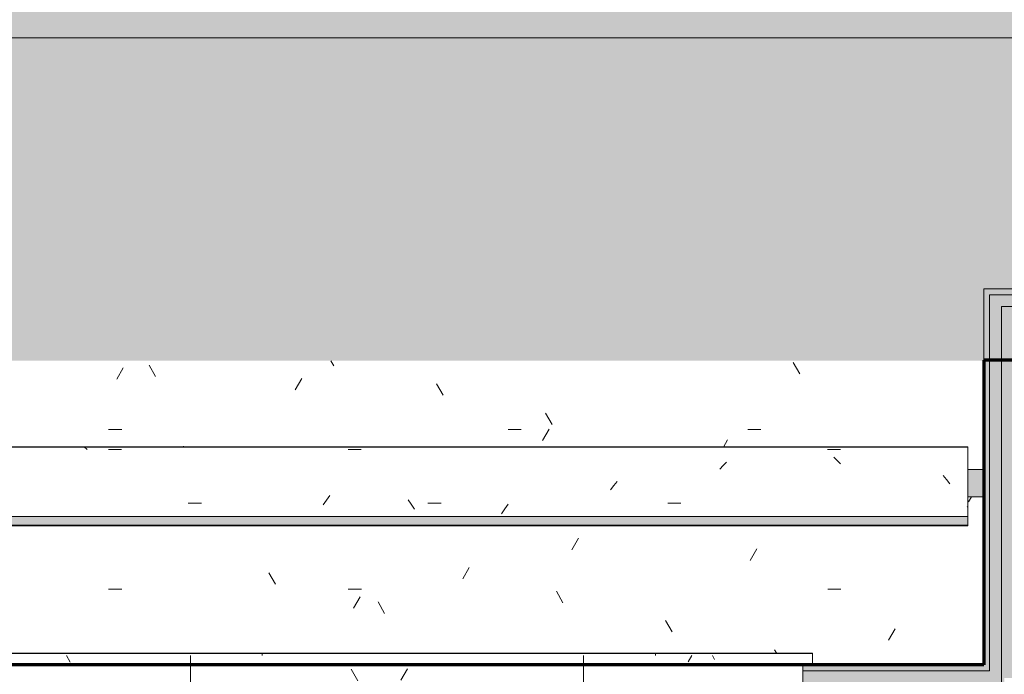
# Model space of a CAD drawing. Header units: millimetres. Extents: x -62758 to 78208, y -26429 to 33271.
# Tile 844 of 1056: x -13433 to -10930, y 29858 to 31523. Entities that reach past the tile are written whole.
import ezdxf

# ---------------------------------------------------------------- set-up
doc = ezdxf.new("R2010")
doc.units = ezdxf.units.MM
for name, color, linetype, lineweight in [('A-DETL', 90, 'Continuous', 9), ('A-FLOR', 192, 'Continuous', 18), ('A-FLOR-PATT', 8, 'Continuous', 18), ('A-GENM', 13, 'Continuous', 9), ('A-GLAZ', 151, 'Continuous', 9), ('A-GLAZ-SILL', 1, 'Continuous', 9), ('A-WALL', 113, 'Continuous', 18), ('A-WALL-PATT', 111, 'Continuous', 25)]:
    doc.layers.add(name, color=color, linetype=linetype, lineweight=lineweight)
pattern_1 = [(0, (0, 0), (812.8, 203.2), [33.528, -576.072, 33.528, -576.072, -3251.2]), (0, (0, 0), (812.8, 203.2), [-1219.2, 33.528, -1185.672, 33.528, -576.072, -1422.4]), (0, (0, 0), (812.8, 203.2), [-3048, 33.528, -372.872, 33.528, -982.472]), (120, (304.8, 101.6), (-582.3764, 602.30545), [33.528, -576.072, 33.528, -576.072, -3251.2]), (120, (304.8, 101.6), (-582.3764, 602.30545), [-1219.2, 33.528, -1185.672, 33.528, -576.072, -1422.4]), (120, (304.8, 101.6), (-582.3764, 602.30545), [-3048, 33.528, -372.872, 33.528, -982.472]), (240, (406.4, 508), (-230.4236, -805.50545), [33.528, -576.072, 33.528, -576.072, -3251.2]), (240, (406.4, 508), (-230.4236, -805.50545), [-1219.2, 33.528, -1185.672, 33.528, -576.072, -1422.4]), (240, (406.4, 508), (-230.4236, -805.50545), [-3048, 33.528, -372.872, 33.528, -982.472])]

# ---------------------------------------------------------------- blocks, each defined once
blk = doc.blocks.new('FP_179-PLANTA DE IMPERMEABILIZAÇÃO - TÉRREO')
at = {"layer": 'A-GENM', "lineweight": 5}
for p, q in [((-13017.2, 30437.5), (-13017.3, 30437.5)), ((-13017.1, 30437.5), (-13017.2, 30437.5)), ((-13017, 30437.4), (-13017.1, 30437.5)), ((-13016.9, 30437.4), (-13017, 30437.4)), ((-13016.8, 30437.4), (-13016.9, 30437.4)), ((-13016.7, 30437.3), (-13016.8, 30437.4)), ((-13016.6, 30437.3), (-13016.7, 30437.3)), ((-13016.5, 30437.2), (-13016.6, 30437.3)), ((-13016.4, 30437.2), (-13016.5, 30437.2)), ((-13016.3, 30437.1), (-13016.4, 30437.2)), ((-13016.2, 30437), (-13016.3, 30437.1)), ((-13016.1, 30436.9), (-13016.2, 30437)), ((-13016, 30436.8), (-13016.1, 30436.9))]:
    blk.add_line(p, q, dxfattribs=at)
blk = doc.blocks.new('FP_180-PLANTA DE IMPERMEABILIZAÇÃO - TÉRREO')
at = {"layer": 'A-GENM', "lineweight": 5}
blk.add_line((-13261.9, 30436.1), (-13262.8, 30436.8), dxfattribs=at)
blk = doc.blocks.new('FP_182-PLANTA DE IMPERMEABILIZAÇÃO - TÉRREO')
at = {"layer": 'A-GENM', "lineweight": 5}
for p, q in [((-13017.2, 30437.5), (-13017.3, 30437.5)), ((-13017.1, 30437.5), (-13017.2, 30437.5)), ((-13017, 30437.4), (-13017.1, 30437.5)), ((-13016.9, 30437.4), (-13017, 30437.4)), ((-13016.8, 30437.4), (-13016.9, 30437.4)), ((-13016.7, 30437.3), (-13016.8, 30437.4)), ((-13016.6, 30437.3), (-13016.7, 30437.3)), ((-13016.5, 30437.2), (-13016.6, 30437.3)), ((-13016.4, 30437.2), (-13016.5, 30437.2)), ((-13016.3, 30437.1), (-13016.4, 30437.2)), ((-13016.2, 30437), (-13016.3, 30437.1)), ((-13016.1, 30436.9), (-13016.2, 30437)), ((-13016, 30436.8), (-13016.1, 30436.9))]:
    blk.add_line(p, q, dxfattribs=at)
blk = doc.blocks.new('FP_184-PLANTA DE IMPERMEABILIZAÇÃO - TÉRREO')
at = {"layer": 'A-GENM', "lineweight": 5}
for p, q in [((-13017.3, 30437.5), (-13017.4, 30437.5)), ((-13017.2, 30437.5), (-13017.3, 30437.5)), ((-13017.1, 30437.4), (-13017.2, 30437.5)), ((-13017, 30437.4), (-13017.1, 30437.4)), ((-13016.9, 30437.4), (-13017, 30437.4)), ((-13016.8, 30437.3), (-13016.9, 30437.4)), ((-13016.7, 30437.3), (-13016.8, 30437.3)), ((-13016.6, 30437.2), (-13016.7, 30437.3)), ((-13016.5, 30437.2), (-13016.6, 30437.2)), ((-13016.4, 30437.1), (-13016.5, 30437.2)), ((-13016.3, 30437), (-13016.4, 30437.1)), ((-13016.2, 30436.9), (-13016.3, 30437)), ((-13016.1, 30436.8), (-13016.2, 30436.9))]:
    blk.add_line(p, q, dxfattribs=at)
blk = doc.blocks.new('FP_186-PLANTA DE IMPERMEABILIZAÇÃO - TÉRREO')
at = {"layer": 'A-GENM', "lineweight": 5}
for p, q in [((-13017.3, 30437.5), (-13017.4, 30437.5)), ((-13017.2, 30437.5), (-13017.3, 30437.5)), ((-13017.1, 30437.4), (-13017.2, 30437.5)), ((-13017, 30437.4), (-13017.1, 30437.4)), ((-13016.9, 30437.4), (-13017, 30437.4)), ((-13016.8, 30437.3), (-13016.9, 30437.4)), ((-13016.7, 30437.3), (-13016.8, 30437.3)), ((-13016.6, 30437.2), (-13016.7, 30437.3)), ((-13016.5, 30437.2), (-13016.6, 30437.2)), ((-13016.4, 30437.1), (-13016.5, 30437.2)), ((-13016.3, 30437), (-13016.4, 30437.1)), ((-13016.2, 30436.9), (-13016.3, 30437)), ((-13016.1, 30436.8), (-13016.2, 30436.9))]:
    blk.add_line(p, q, dxfattribs=at)
blk = doc.blocks.new('FP_187-PLANTA DE IMPERMEABILIZAÇÃO - TÉRREO')
at = {"layer": 'A-GENM', "color": 130, "lineweight": 5}
blk.add_line((-18567, 30235.6), (-11022.5, 30235.6), dxfattribs=at)
blk = doc.blocks.new('FP_188-PLANTA DE IMPERMEABILIZAÇÃO - TÉRREO')
at = {"layer": 'A-GENM', "lineweight": 5}
for p, q in [((-13017.3, 30437.5), (-13017.4, 30437.5)), ((-13017.2, 30437.5), (-13017.3, 30437.5)), ((-13017.1, 30437.5), (-13017.2, 30437.5)), ((-13017, 30437.4), (-13017.1, 30437.5)), ((-13016.9, 30437.4), (-13017, 30437.4)), ((-13016.8, 30437.3), (-13016.9, 30437.4)), ((-13016.7, 30437.3), (-13016.8, 30437.3)), ((-13016.6, 30437.2), (-13016.7, 30437.3)), ((-13016.5, 30437.2), (-13016.6, 30437.2)), ((-13016.4, 30437.1), (-13016.5, 30437.2)), ((-13016.3, 30437), (-13016.4, 30437.1)), ((-13016.2, 30436.9), (-13016.3, 30437)), ((-13016.1, 30436.8), (-13016.2, 30436.9))]:
    blk.add_line(p, q, dxfattribs=at)
blk = doc.blocks.new('FP_189-PLANTA DE IMPERMEABILIZAÇÃO - TÉRREO')
at = {"layer": 'A-GENM', "lineweight": 5}
for p, q in [((-13261.9, 30430.2), (-13269.8, 30436.8)), ((-13208, 30429.5), (-13174.5, 30429.5)), ((-12598.4, 30429.5), (-12564.9, 30429.5)), ((-11379.2, 30429.5), (-11345.7, 30429.5)), ((-11354.5, 30401.8), (-11362.9, 30410.1)), ((-11346.1, 30393), (-11354.5, 30401.8)), ((-11644.7, 30388.9), (-11653.1, 30379.6)), ((-11636.3, 30397.8), (-11644.7, 30388.9)), ((-11913.9, 30348.4), (-11922.3, 30337.8)), ((-11076.9, 30353.3), (-11085.3, 30363.4)), ((-11068.5, 30342.8), (-11076.9, 30353.3)), ((-11922.3, 30337.8), (-11930.7, 30326.9)), ((-12653.4, 30301.2), (-12661.8, 30289.3)), ((-12645, 30312.8), (-12653.4, 30301.2)), ((-12437.6, 30290.3), (-12446, 30302.1)), ((-13004.8, 30293.6), (-12971.3, 30293.6)), ((-12429.2, 30278.2), (-12437.6, 30290.3)), ((-12395.2, 30293.6), (-12361.7, 30293.6)), ((-12199.9, 30278.7), (-12208.2, 30266.3)), ((-12191.5, 30290.8), (-12199.9, 30278.7)), ((-11785.6, 30293.6), (-11752.1, 30293.6)), ((-11022.5, 30284.7), (-11023.6, 30283.2))]:
    blk.add_line(p, q, dxfattribs=at)
blk = doc.blocks.new('FP_190-PLANTA DE IMPERMEABILIZAÇÃO - TÉRREO')
at = {"layer": 'A-GENM', "color": 130, "lineweight": 5}
blk.add_line((-11022.5, 30436.3), (-18567, 30436.3), dxfattribs=at)
at = {"layer": 'A-GENM', "lineweight": 5}
for p, q in [((-13017.3, 30437.5), (-13017.4, 30437.5)), ((-13017.2, 30437.5), (-13017.3, 30437.5)), ((-13017.1, 30437.4), (-13017.2, 30437.5)), ((-13017, 30437.4), (-13017.1, 30437.4)), ((-13016.9, 30437.4), (-13017, 30437.4)), ((-13016.8, 30437.3), (-13016.9, 30437.4)), ((-13016.7, 30437.3), (-13016.8, 30437.3)), ((-13016.6, 30437.2), (-13016.7, 30437.3)), ((-13016.5, 30437.2), (-13016.6, 30437.2)), ((-13016.4, 30437.1), (-13016.5, 30437.2)), ((-13016.3, 30437), (-13016.4, 30437.1)), ((-13016.2, 30436.9), (-13016.3, 30437)), ((-13016.1, 30436.8), (-13016.2, 30436.9))]:
    blk.add_line(p, q, dxfattribs=at)
blk = doc.blocks.new('Brises20 - Brises-4973484-PLANTA DE IMPERMEABILIZAÇÃO - TÉRREO')
at = {"layer": 'A-GENM', "lineweight": 5}
for points in [[(-10984.5, 30309.4), (-10984.5, 30379), (-11022.5, 30379), (-11022.5, 30309.4), (-11008.7, 30309.4)], [(-18568.6, 30237.3), (-11022.5, 30237.3), (-11022.5, 30259.2), (-18568.6, 30259.2), (-18568.6, 30242.8)]]:
    blk.add_hatch(color=41, dxfattribs=at).paths.add_polyline_path(points)
at = {"layer": 'A-GENM', "color": 130, "lineweight": 5}
for p, q in [((-11022.5, 30435.8), (-18567, 30435.8)), ((-11022.5, 30436.3), (-11022.5, 30435.8)), ((-11022.5, 30435.8), (-11022.5, 30379.9)), ((-11022.5, 30309.5), (-11022.5, 30259.2)), ((-11022.5, 30237), (-11022.5, 30235.6)), ((-11022.5, 30235.6), (-11022.5, 30235.6)), ((-11022.5, 30235.6), (-11022.5, 30235.6)), ((-11022.5, 30235.6), (-11022.5, 30235.6)), ((-11022.5, 30235.6), (-11022.5, 30235.6))]:
    blk.add_line(p, q, dxfattribs=at)
at = {"layer": 'A-GENM', "color": 90}
for p, q in [((-10984.5, 30379), (-11022.5, 30379)), ((-11022.5, 30379), (-11022.5, 30309.4)), ((-10984.5, 30309.4), (-10984.5, 30379)), ((-11022.5, 30309.4), (-10984.5, 30309.4)), ((-11022.5, 30259.2), (-18568.6, 30259.2)), ((-11022.5, 30237.3), (-11022.5, 30259.2)), ((-18568.6, 30237.3), (-11022.5, 30237.3))]:
    blk.add_line(p, q, dxfattribs=at)
at = {"layer": 'A-GENM', "color": 130, "lineweight": 5}
for name in ['FP_190-PLANTA DE IMPERMEABILIZAÇÃO - TÉRREO', 'FP_189-PLANTA DE IMPERMEABILIZAÇÃO - TÉRREO', 'FP_179-PLANTA DE IMPERMEABILIZAÇÃO - TÉRREO', 'FP_182-PLANTA DE IMPERMEABILIZAÇÃO - TÉRREO', 'FP_184-PLANTA DE IMPERMEABILIZAÇÃO - TÉRREO', 'FP_186-PLANTA DE IMPERMEABILIZAÇÃO - TÉRREO', 'FP_188-PLANTA DE IMPERMEABILIZAÇÃO - TÉRREO', 'FP_180-PLANTA DE IMPERMEABILIZAÇÃO - TÉRREO', 'FP_187-PLANTA DE IMPERMEABILIZAÇÃO - TÉRREO']:
    blk.add_blockref(name, (0, 0), dxfattribs=at)
blk = doc.blocks.new('FP_341-PLANTA DE IMPERMEABILIZAÇÃO - TÉRREO')
at = {"layer": 'A-GLAZ-SILL', "color": 130, "lineweight": 5}
blk.add_line((1400, 107.5), (-1400, 107.5), dxfattribs=at)
at = {"layer": 'A-GLAZ-SILL', "lineweight": 5}
for p, q in [((1400, 106.4), (-1400, 106.4)), ((0, 106.4), (0, 101)), ((1000, 106.4), (1000, 101))]:
    blk.add_line(p, q, dxfattribs=at)
blk = doc.blocks.new('CC_PEITORIL - PEITORIL-V340-PLANTA DE IMPERMEABILIZAÇÃO - TÉRREO')
at = {"layer": 'A-GLAZ-SILL', "lineweight": 5}
h = blk.add_hatch(dxfattribs=at)
h.set_pattern_fill('FP_176', color=256, style=0, pattern_type=2)
h.set_pattern_definition([(0, (12817.05, -29804.38), (812.8, 203.2), [33.528, -576.072, 33.528, -3827.272]), (0, (12817.05, -29804.38), (812.8, 203.2), [-643.128, -576.072, 33.528, -1185.672, -2032]), (0, (12817.05, -29804.38), (812.8, 203.2), [-2438.4, 33.528, -576.072, 33.528, -1388.872]), (0, (12817.05, -29804.38), (812.8, 203.2), [-3081.528, -372.872, 33.528, -982.472]), (120, (13121.85, -29702.78), (-582.3764, 602.3054), [33.528, -576.072, 33.528, -3827.272]), (120, (13121.85, -29702.78), (-582.3764, 602.3054), [-643.128, -576.072, 33.528, -1185.672, -2032]), (120, (13121.85, -29702.78), (-582.3764, 602.3054), [-2438.4, 33.528, -576.072, 33.528, -1388.872]), (120, (13121.85, -29702.78), (-582.3764, 602.3054), [-3081.528, -372.872, 33.528, -982.472]), (240, (13223.45, -29296.38), (-230.4236, -805.5054), [33.528, -576.072, 33.528, -3827.272]), (240, (13223.45, -29296.38), (-230.4236, -805.5054), [-643.128, -576.072, 33.528, -1185.672, -2032]), (240, (13223.45, -29296.38), (-230.4236, -805.5054), [-2438.4, 33.528, -576.072, 33.528, -1388.872]), (240, (13223.45, -29296.38), (-230.4236, -805.5054), [-3081.528, -372.872, 33.528, -982.472])])
h.paths.add_polyline_path([(1375, -17.5), (1375, 77.5), (1400, 77.5), (1400, 101), (-1400, 101), (-1400, 77.5), (-1375, 77.5), (-1375, -17.5), (1345, -17.5)])
h = blk.add_hatch(dxfattribs=at)
h.set_pattern_fill('FP_55', color=256, style=0, pattern_type=2)
h.set_pattern_definition([(180, (0, 11.7), (1e-13, -1000), []), (270, (0, 11.7), (1000, 6e-14), [])])
h.paths.add_polyline_path([(1375, -17.5), (1375, 77.5), (1400, 77.5), (1400, 101), (-1400, 101), (-1400, 77.5), (-1375, 77.5), (-1375, -17.5), (1345, -17.5)])
at = {"layer": 'A-GLAZ-SILL', "color": 130, "lineweight": 5}
for p in [(1400, 107.5), (1400, 77.5)]:
    blk.add_line(p, (1400, 101), dxfattribs=at)
at = {"layer": 'A-GLAZ', "color": 130, "lineweight": 5}
blk.add_blockref('FP_341-PLANTA DE IMPERMEABILIZAÇÃO - TÉRREO', (0, 0), dxfattribs=at)
blk = doc.blocks.new('BE-PMSa-MOD-ARQ-ESCOLA-EX-000-R_0056_rvt-1-PLANTA DE IMPERMEABILIZAÇÃO - TÉRREO')
at = {"layer": 'A-FLOR-PATT', "lineweight": 5}
h = blk.add_hatch(dxfattribs=at)
h.set_pattern_fill('FP_7', color=31, style=0, pattern_type=2)
h.set_pattern_definition(pattern_1)
h.paths.add_polyline_path([(-21335.5, 7705.9), (-21335.5, 10261.3), (-20691.5, 10262.1), (-20691.5, 10507.9), (-20249.5, 10507.9), (-20249.5, 10261.3), (-14566.5, 10262.1), (-14566.5, 10507.9), (-14124.5, 10507.9), (-14124.5, 10261.4), (-13021.5, 10262.1), (-13021.5, 10462.9), (-12669.5, 10462.9), (-12669.1, 10261.4), (-12135.5, 10261.4), (-12135.5, 10260.2), (-7685.5, 10260.2), (-7685.5, 10478.9), (-7295.5, 10478.9), (-7295.5, 10260.2), (-2935.5, 10260.2), (-2935.5, 10229.1), (-2918, 10224.4), (-2905.2, 10211.6), (-2900.9, 10192.8), (-2906, 10175.9), (-2913.4, 10168.4), (-2900.9, 10155.9), (-2895.5, 10135.9), (-2844.4, 10135.9), (-2844.4, 10478.9), (-2454.4, 10478.9), (-2454.4, 10135.9), (-1629.5, 10135.9), (-1629.5, 10478.9), (-1445.5, 10478.9), (-1445.5, 12840.9), (-2430.4, 12840.9), (-2430.4, 12609.4), (-2868.4, 12609.4), (-2868.4, 12840.9), (-7295.5, 12840.9), (-7295.5, 12633.9), (-7685.5, 12633.9), (-7685.5, 12840.9), (-12929.5, 12840.9), (-12929.5, 12604.9), (-13416.5, 12604.9), (-13416.5, 12840.9), (-14474.5, 12840.9), (-14474.5, 12604.9), (-14916.5, 12604.9), (-14916.5, 12840.9), (-20249.5, 12840.9), (-20249.5, 12604.9), (-20691.5, 12604.9), (-20691.5, 12840.9), (-25674.5, 12840.9), (-25674.5, 12604.9), (-26116.5, 12604.9), (-26116.5, 12840.9), (-27395.5, 12840.9), (-27395.5, 7705.9), (-26974.2, 7705.9)])
h.paths.add_polyline_path([(-26114.5, 10066.9), (-26114.5, 10506.9), (-25676.5, 10506.9), (-25676.5, 10066.9), (-26099.5, 10066.9)])
h.paths.add_polyline_path([(-7637.5, 10139.9), (-7637.5, 10433.9), (-7640.5, 10433.9), (-7640.5, 10139.9)])
h.paths.add_polyline_path([(-7343.5, 10139.9), (-7340.5, 10139.9), (-7340.5, 10433.9), (-7343.5, 10433.9), (-7343.5, 10142.9)])
h.paths.add_polyline_path([(-2931.6, 10174.8), (-2927.7, 10175.9), (-2922.7, 10178.8), (-2917.3, 10186.6), (-2915.9, 10190.6), (-2915.9, 10197.6), (-2918.2, 10204.1), (-2922.7, 10209.4), (-2931.2, 10213.3), (-2935.5, 10213.3), (-2934.5, 10175.6), (-2933.4, 10175.3)])
h.paths.add_polyline_path([(3940.5, 31476.9), (3940.5, 32334.9), (-33454.5, 32775.7), (-33454.5, 31476.9), (3679.7, 31476.9)])
h = blk.add_hatch(dxfattribs=at)
h.set_pattern_fill('FP_4', color=215, style=0, pattern_type=2)
h.set_pattern_definition(pattern_1)
h.paths.add_polyline_path([(8062.7, -25998.1), (8062.3, -23358.1), (4164, -23358.1), (4164, -23525.1), (3827, -23525.1), (3827, -23191.1), (3905.3, -23191.1), (3905.3, -18903.1), (2757.5, -18903.1), (2757.5, -18555), (-23, -18555.6), (-23, -21908.1), (-7307.5, -21908.1), (-7307.5, -21924.6), (-7387.5, -21924.6), (-7387.5, -21844.6), (-7477.5, -21845.5), (-7477.5, -24004.6), (-7387.5, -24004.6), (-7387.5, -23924.6), (-7307.5, -23924.6), (-7307.5, -24004.6), (-7327.5, -24004.6), (-7327.5, -25691.8), (-379.6, -25830.1), (-379.6, -24203.6), (420.4, -24203.6), (420.4, -24198.6), (470.4, -24198.6), (470.4, -24203.6), (495.4, -24203.6), (495.4, -24303.6), (995.4, -24303.6), (995.4, -24203.6), (1020.4, -24203.6), (1020.4, -24198.6), (1070.4, -24198.6), (1070.4, -24203.6), (2104.7, -24203.6), (2104.7, -25879.5), (5723.3, -25951.5)])
h.paths.add_polyline_path([(1954.7, -25876.5), (1954.7, -24353.6), (1070.4, -24353.6), (1070.4, -24358.6), (1020.4, -24358.6), (1020.4, -24353.6), (559.6, -24353.6), (559.6, -24359.6), (542.9, -24359.6), (543.5, -24377.4), (548.2, -24388.1), (560.4, -24393.1), (636, -24393.1), (644.8, -24388.3), (648.2, -24381.6), (649, -24380.6), (660.8, -24380.6), (661.8, -24384.9), (658, -24395.7), (648.3, -24404.7), (639.7, -24407), (635.4, -24407.1), (635.4, -24408.1), (560.4, -24407.1), (549.8, -24405.3), (542.6, -24402.2), (532.3, -24391.9), (527.9, -24375.6), (527.9, -24359.6), (511.3, -24359.6), (511.3, -24353.6), (470.4, -24353.6), (470.4, -24358.6), (420.4, -24358.6), (420.4, -24353.6), (-229.6, -24353.6), (-229.6, -25833.1), (1636.1, -25870.2)])
h.paths.add_polyline_path([(1220.5, -24152.1), (1210.8, -24150.9), (1201.8, -24147.1), (1194, -24141.1), (1188.1, -24133.4), (1184.3, -24124.3), (1183, -24114.6), (1184.3, -24104.9), (1188.1, -24095.9), (1194, -24088.1), (1201.8, -24082.2), (1210.8, -24078.4), (1220.5, -24077.1), (1230.3, -24078.4), (1239.3, -24082.2), (1247.1, -24088.1), (1253, -24095.9), (1256.8, -24104.9), (1258, -24114.6), (1256.8, -24124.3), (1253, -24133.4), (1247.1, -24141.1), (1239.3, -24147.1), (1230.3, -24150.9)])
h.paths.add_polyline_path([(-7197.5, -23914.6), (-7197.5, -23874.6), (-6257.5, -23874.6), (-6257.5, -23914.6), (-6538.3, -23914.6)])
h.paths.add_polyline_path([(-809.2, -23052), (-807.5, -23049.7), (-811, -23049.7), (-812, -23050.2)])
h.paths.add_polyline_path([(-806.7, -23019.7), (-810.5, -23020.9), (-809.2, -23022.1), (-808, -23020.9)])
h.paths.add_polyline_path([(-811.7, -22969.7), (-808, -22968.6), (-809.3, -22967.4), (-810.5, -22968.6)])
h.paths.add_polyline_path([(-809.2, -22965), (-805.7, -22969.7), (-805.7, -22968.8), (-808, -22966.3)])
h.paths.add_polyline_path([(-813.6, -22969.7), (-811.7, -22969.7), (-811.7, -22967.7), (-812.8, -22968.9)])
h.paths.add_polyline_path([(-809.2, -23052), (-813.8, -23049.7), (-812.7, -23049.7), (-812.8, -23048.8), (-814.2, -23039.8), (-813.5, -23024.5), (-813.7, -23019.7), (-814.2, -23019.7), (-813.4, -22939.4), (-806.7, -22939.1), (-804.6, -22940.2), (-804.3, -22947.6), (-804.9, -22954.7), (-804.4, -22964.1), (-804.2, -22969.7), (-804.9, -23019.7), (-805.7, -23019.7), (-804.3, -23035.3), (-805.2, -23047), (-804.9, -23049.1), (-804.9, -23050.5)])
h.paths.add_polyline_path([(-7197.5, -21974.6), (-7197.5, -21934.6), (-6257.5, -21934.6), (-6257.5, -21974.6), (-6538.3, -21974.6)])
h.paths.add_polyline_path([(662.2, -18385), (1303.1, -18385), (1303.1, -18379), (1322.2, -18379), (1322.2, -18343), (1227.2, -18343), (1227.2, -18333), (1332.2, -18333), (1332.2, -18379), (1351.4, -18379), (1351.4, -18385), (1373.1, -18385), (1373.1, -18379), (1392.2, -18379), (1392.2, -18333), (1497.2, -18333), (1497.2, -18343), (1402.2, -18343), (1402.2, -18379), (1421.4, -18379), (1421.4, -18385), (2587.5, -18385), (2587.5, -16955.6), (137, -16955.6), (137, -18385), (614.3, -18385)])
h.paths.add_polyline_path([(3326.8, -18212.6), (3330.4, -18211.1), (3331.8, -18207.6), (3330.4, -18204.1), (3326.8, -18202.6), (3323.3, -18204.1), (3321.8, -18207.6), (3323.3, -18211.1), (3325.5, -18212.4)])
h.paths.add_polyline_path([(3485.9, -18212.6), (3489.4, -18211.1), (3490.9, -18207.6), (3489.4, -18204.1), (3485.9, -18202.6), (3482.3, -18204.1), (3480.9, -18207.6), (3482.3, -18211.1), (3484.6, -18212.4)])
h.paths.add_polyline_path([(3326.8, -17508.6), (3330.4, -17507.2), (3331.8, -17503.6), (3330.4, -17500.1), (3326.8, -17498.6), (3323.3, -17500.1), (3321.8, -17503.6), (3323.3, -17507.2), (3325.5, -17508.5)])
h.paths.add_polyline_path([(3485.9, -17508.6), (3489.4, -17507.2), (3490.9, -17503.6), (3489.4, -17500.1), (3485.9, -17498.6), (3482.3, -17500.1), (3480.9, -17503.6), (3482.3, -17507.2), (3484.6, -17508.5)])
h.paths.add_polyline_path([(3168.8, -16958.1), (3776.5, -16958.1), (3776.5, -16955.6), (2757.5, -16955.6), (2757.5, -16958.1), (3107.5, -16958.1)])
h.paths.add_polyline_path([(869.5, 29873.2), (889.5, 29873.2), (889.5, 29878.5), (805.5, 29878.5), (805.5, 29873.2)])
h.paths.add_polyline_path([(-22120.5, 29873.2), (-22100.5, 29873.2), (-22100.5, 29878.5), (-22187, 29878.5), (-22187, 29873.2)])
h.paths.add_polyline_path([(-31061.4, 29879.1), (-30483.5, 29879.1), (-30483.5, 29923.5), (-30349.5, 29923.5), (-30349.5, 30655.3), (-30339.5, 30655.3), (-30339.5, 30838.5), (-30049.5, 30838.5), (-30049.5, 30655.3), (-22477, 30655.5), (-22477, 30838.5), (-22187, 30838.5), (-22187, 29923.5), (-22055.5, 29923.5), (-22055.5, 29879.1), (-18964.5, 29879.1), (-18964.5, 29893.7), (-18916.5, 29893.7), (-18916.5, 30655.3), (-18857, 30655.3), (-18857, 30838.5), (-18567, 30838.5), (-18567, 30655.3), (-10982, 30655.5), (-10982, 30838.5), (-10692, 30838.5), (-10692, 29893.7), (-10584.5, 29893.7), (-10584.5, 29881.9), (-7498.5, 29881.9), (-7498.5, 29923.5), (-7369.5, 29923.5), (-7369.5, 30838.5), (-7079.5, 30838.5), (-7079.5, 30655.3), (515.5, 30655.8), (515.5, 30838.5), (805.5, 30838.5), (805.5, 29923.5), (934.5, 29923.5), (934.5, 29881.6), (3800.5, 29881.6), (3800.5, 29893.7), (3905.5, 29893.7), (3905.5, 30838.5), (3940.5, 30838.5), (3940.5, 31476.9), (-33457, 31476.8), (-33457, 29918.2), (-33325.5, 29918.2), (-33325.5, 29879.1), (-33105, 29879.1)])
h.paths.add_polyline_path([(-20518.5, 31038.4), (-20516, 31036), (-20514.8, 31038.4), (-20517.3, 31038.4)])
h.paths.add_polyline_path([(-20520.4, 31038.4), (-20517.3, 31036.1), (-20519.6, 31038.4)])
h.paths.add_polyline_path([(-20518.5, 31088.4), (-20514.8, 31089.5), (-20516, 31090.7), (-20517.3, 31089.5)])
h.paths.add_polyline_path([(-20519.6, 31088.4), (-20518.5, 31088.4), (-20518.6, 31089.7)])
h.paths.add_polyline_path([(-20516, 31120.6), (-20518.5, 31118.6), (-20514.2, 31118.4), (-20514.2, 31119.4), (-20515.5, 31120.3)])
h.paths.add_polyline_path([(-20511.7, 31038.4), (-20513.5, 31038.4), (-20513.5, 31036.4), (-20512.5, 31037.5)])
h.paths.add_polyline_path([(-20516, 31007.2), (-20520.7, 31008.9), (-20521, 31016.3), (-20520.4, 31023.3), (-20520.9, 31032.7), (-20521, 31038.4), (-20520.4, 31088.4), (-20519.6, 31088.4), (-20521, 31103.9), (-20520.1, 31115.6), (-20520.4, 31117.8), (-20514.8, 31120.2), (-20511.7, 31119.1), (-20512.5, 31118.3), (-20512.5, 31117.4), (-20511.1, 31108.4), (-20511.8, 31093.1), (-20511.6, 31088.4), (-20511, 31088.4), (-20511.9, 31008), (-20515.2, 31007.3)])
h = blk.add_hatch(dxfattribs=at)
h.set_pattern_fill('FP_4', color=215, style=0, pattern_type=2)
h.set_pattern_definition(pattern_1)
h.paths.add_polyline_path([(-18285.4, 29881.9), (-18177, 29881.9), (-18177, 29911.9), (-15377, 29911), (-15377, 29881.9), (-14217, 29881.9), (-14217, 29911.9), (-11417, 29911), (-11417, 29881.9), (-10984.5, 29881.9), (-10984.5, 30309.4), (-11022.5, 30309.4), (-11022.5, 30235.6), (-18567, 30235.6), (-18567, 29881.9), (-18288.7, 29881.9)])
h.paths.add_polyline_path([(-18288.7, 29886.7), (-18294.9, 29888.4), (-18297.5, 29890.4), (-18300.8, 29896), (-18300.8, 29902.5), (-18297.5, 29908.1), (-18289, 29911.7), (-18285.4, 29911.3), (-18279.3, 29907.1), (-18276.6, 29902.5), (-18276.6, 29896), (-18279.8, 29890.4), (-18285.4, 29887.1)])
h.paths.add_polyline_path([(-18393.7, 29970.6), (-18419.6, 29974), (-18443.7, 29984), (-18464.4, 29999.8), (-18480.3, 30020.6), (-18490.3, 30044.7), (-18493.7, 30070.6), (-18490.3, 30096.4), (-18480.3, 30120.6), (-18464.4, 30141.3), (-18443.7, 30157.2), (-18419.6, 30167.1), (-18393.7, 30170.6), (-18367.8, 30167.1), (-18343.7, 30157.2), (-18323, 30141.3), (-18307.1, 30120.6), (-18297.1, 30096.4), (-18293.7, 30070.6), (-18297.1, 30044.7), (-18307.1, 30020.6), (-18323, 29999.8), (-18343.7, 29984), (-18367.8, 29974)])
h.paths.add_polyline_path([(-10984.5, 30379), (-10984.5, 30655.3), (-18567, 30655.3), (-18567, 30436.3), (-11022.5, 30435.8), (-11022.5, 30379)])
at = {"layer": 'A-WALL', "lineweight": 5}
for color, points in [(254, [(-10982, 29881.9), (-10967, 29881.9), (-10967, 30838.5), (-10982, 30838.5), (-10982, 30172.5)]), (9, [(-10939.6, 29866.9), (-10937, 29866.9), (-10937, 30823.5), (-10967, 30823.5), (-10967, 29866.9)]), (9, [(-10707, 29878.7), (-10707, 30823.5), (-10937, 30823.5), (-10937, 30793.5), (-10737, 30793.5), (-10737, 29878.7), (-10713.4, 29878.7)])]:
    blk.add_hatch(color=color, dxfattribs=at).paths.add_polyline_path(points)
at = {"layer": 'A-WALL'}
blk.add_hatch(color=7, dxfattribs=at).paths.add_polyline_path([(-10707, 29881.9), (-10692, 29881.9), (-10692, 30838.5), (-10967, 30838.5), (-10967, 30823.5), (-10707, 30823.5), (-10707, 29893.7)])
h = blk.add_hatch(color=7, dxfattribs=at)
h.paths.add_polyline_path([(-11417, 29866.9), (-10967, 29866.9), (-10967, 29881.9), (-11442, 29881.9), (-11442, 29866.9)])
h.paths.add_polyline_path([(-15402, 29866.9), (-14192, 29866.9), (-14192, 29881.9), (-15402, 29881.9), (-15402, 29876.6)])
h.paths.add_polyline_path([(-18177, 29866.9), (-18152, 29866.9), (-18152, 29881.9), (-18582, 29881.9), (-18582, 29866.9), (-18289, 29866.9)])
h.paths.add_polyline_path([(-18842, 29866.9), (-18842, 29881.9), (-18857, 29881.9), (-18857, 29866.9)])
at = {"layer": 'A-WALL', "lineweight": 5}
h = blk.add_hatch(color=9, dxfattribs=at)
h.paths.add_polyline_path([(-10984.5, 29836.9), (-10937, 29836.9), (-10937, 29866.9), (-11442, 29866.9), (-11442, 29836.9), (-11136.4, 29836.9)])
h.paths.add_polyline_path([(-18612, 29836.9), (-18152, 29836.9), (-18152, 29866.9), (-18612, 29866.9), (-18612, 29848.7)])
h.paths.add_polyline_path([(-15377, 29836.9), (-14924.5, 29836.9), (-14924.5, 29848.7), (-14624.5, 29848.7), (-14624.5, 29836.9), (-14192, 29836.9), (-14192, 29866.9), (-15402, 29866.9), (-15402, 29836.9)])
h.paths.add_polyline_path([(-18857, 29848.7), (-18812, 29848.7), (-18812, 29866.9), (-18857, 29866.9)])
at = {"layer": 'A-WALL-PATT', "lineweight": 5}
blk.add_hatch(color=251, dxfattribs=at).paths.add_polyline_path([(-10929.5, 29836.9), (-10929.5, 29848.7), (-10737, 29848.7), (-10737, 30793.5), (-10937, 30793.5), (-10937, 29836.9)])
at = {"layer": 'A-FLOR', "color": 170, "lineweight": 5}
for p, q in [((3940.5, 31476.9), (-33457, 31476.9)), ((-10984.5, 30655.3), (-10982, 30655.3)), ((-10984.5, 30379), (-10984.5, 30655.3)), ((-10984.5, 29881.9), (-10984.5, 30309.4))]:
    blk.add_line(p, q, dxfattribs=at)
at = {"layer": 'A-WALL', "color": 90, "lineweight": 9}
for p, q in [((-10967, 30838.5), (-10982, 30838.5)), ((-10982, 30838.5), (-10982, 29881.9)), ((-10707, 30838.5), (-10967, 30838.5)), ((-10982, 29881.9), (-11442, 29881.9)), ((-11442, 29881.9), (-11442, 29786.9))]:
    blk.add_line(p, q, dxfattribs=at)
at = {"layer": 'A-WALL', "color": 130, "lineweight": 5}
for p, q in [((-10967, 30823.5), (-10937, 30823.5)), ((-10967, 30823.5), (-10967, 29881.9)), ((-10737, 30823.5), (-10937, 30823.5)), ((-10937, 30793.5), (-10937, 29881.9)), ((-10937, 30793.5), (-10737, 30793.5)), ((-10967, 29881.9), (-10967, 29866.9)), ((-10937, 29866.9), (-10937, 29881.9)), ((-11442, 29866.9), (-10967, 29866.9)), ((-10937, 29866.9), (-10937, 29836.9))]:
    blk.add_line(p, q, dxfattribs=at)
at = {"layer": 'A-GENM', "color": 170, "lineweight": 5}
blk.add_blockref('Brises20 - Brises-4973484-PLANTA DE IMPERMEABILIZAÇÃO - TÉRREO', (0, 0), dxfattribs=at)
at = {"layer": 'A-GLAZ', "color": 170, "lineweight": 5}
blk.add_blockref('CC_PEITORIL - PEITORIL-V340-PLANTA DE IMPERMEABILIZAÇÃO - TÉRREO', (-12817, 29804.4), dxfattribs=at)

msp = doc.modelspace()

# ---------------------------------------------------------------- linework, layer by layer
at = {"layer": 'A-DETL', "lineweight": 70}
for p, q in [((-10693.5, 30656.9), (-10982, 30656.9)), ((-10982, 30656.9), (-10982, 29881.9)), ((-10982, 29881.9), (-18567, 29881.9))]:
    msp.add_line(p, q, dxfattribs=at)

# ---------------------------------------------------------------- block references
at = {"lineweight": 5}
msp.add_blockref('BE-PMSa-MOD-ARQ-ESCOLA-EX-000-R_0056_rvt-1-PLANTA DE IMPERMEABILIZAÇÃO - TÉRREO', (0, 0), dxfattribs=at)

doc.saveas('drawing.dxf')
